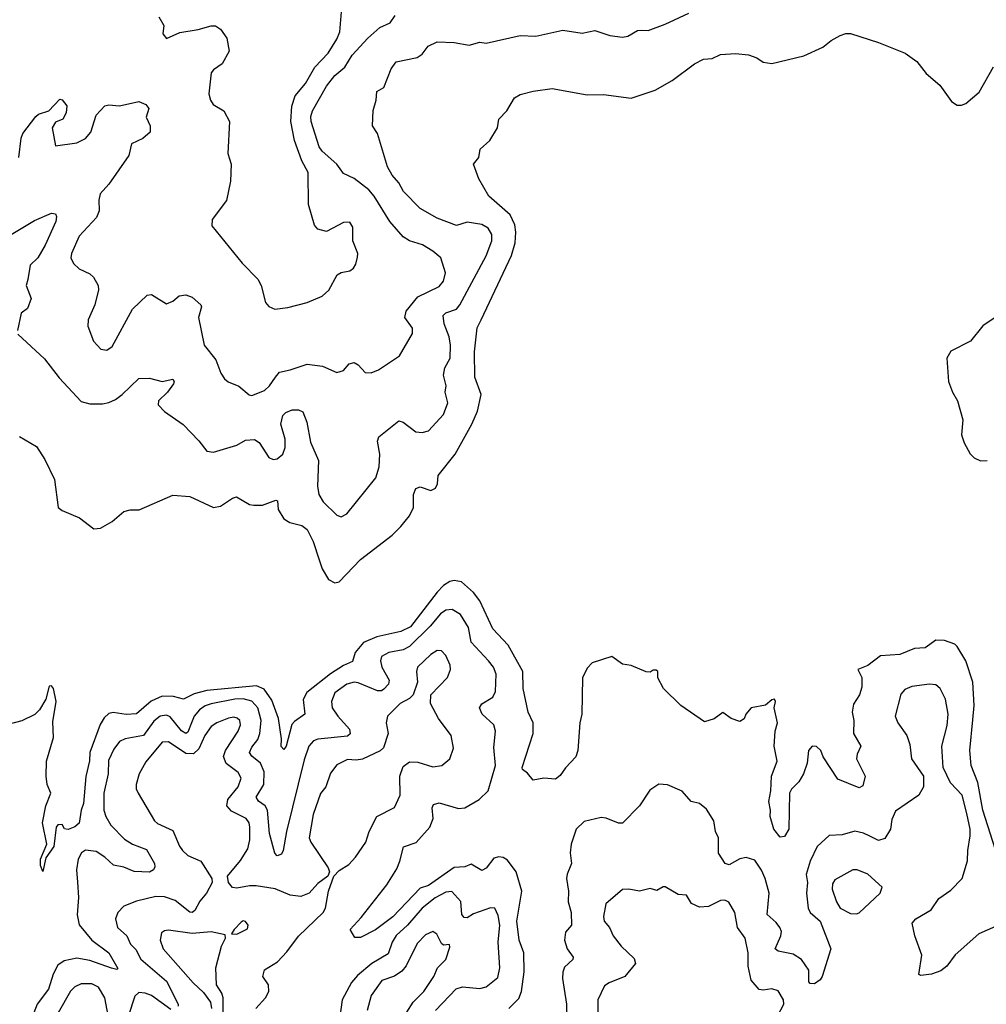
# Model space of a CAD drawing. Extents: x 2133489 to 2292442, y 756223 to 916462.
# Tile 321 of 463: x 2226586 to 2231121, y 889234 to 893852. Entities that reach past the tile are written whole.
import ezdxf

# ---------------------------------------------------------------- set-up
doc = ezdxf.new("R2010")
doc.units = 0

msp = doc.modelspace()

# ---------------------------------------------------------------- linework, layer by layer
at = {"layer": '0CON20XD'}
for points in [[(2227239.5, 893865), (2227261.9, 893825), (2227258.6, 893785), (2227274.4, 893764.4), (2227337.6, 893792.4), (2227424.4, 893805.6), (2227485, 893823.8), (2227505, 893823.3), (2227528, 893808), (2227557.5, 893765), (2227568.8, 893705), (2227536.2, 893645), (2227495, 893616.7), (2227485, 893602.5), (2227474, 893505), (2227481.2, 893475), (2227493.3, 893455), (2227543.9, 893423.9), (2227571.2, 893375), (2227563.3, 893225), (2227578, 893175), (2227576, 893095), (2227555.8, 893004.2), (2227490, 892915), (2227487.5, 892885), (2227629.7, 892709.7), (2227704, 892635), (2227719.2, 892605), (2227740, 892525), (2227755, 892506.7), (2227783.9, 892493.9), (2227845, 892502), (2227935, 892526), (2228005, 892556), (2228036.8, 892583.2), (2228076.2, 892655), (2228095, 892667.1), (2228135, 892673.8), (2228152.7, 892687.3), (2228164.1, 892705.9), (2228171.7, 892738.3), (2228172.9, 892755), (2228150, 892815), (2228148.7, 892878.7), (2228135, 892902.5), (2228105, 892900.6), (2228025, 892859.4), (2227985, 892869.2), (2227969.1, 892889.1), (2227941.1, 892985), (2227940, 893135), (2227910.7, 893190.7), (2227876.1, 893285), (2227858, 893375), (2227863.6, 893446.4), (2227878.7, 893495), (2227926.9, 893553.1), (2227970.4, 893629.6), (2228033.8, 893695), (2228075, 893761.4), (2228088.2, 893795), (2228102, 893965)], [(2226577.5, 892377.5), (2226702.1, 892262.1), (2226772.1, 892172.1), (2226875, 892062), (2226915, 892050.8), (2226975, 892050), (2227005, 892056.2), (2227035, 892070), (2227067.5, 892095), (2227145, 892170), (2227195, 892170.8), (2227255, 892155.6), (2227305, 892165.7), (2227310.8, 892155), (2227308.1, 892145), (2227279.4, 892105), (2227237.5, 892065), (2227235.8, 892045), (2227265, 892014.2), (2227353.2, 891953.2), (2227427.4, 891877.4), (2227465, 891829.2), (2227495, 891824.5), (2227605, 891857.3), (2227645, 891879.5), (2227687.5, 891882.5), (2227709.4, 891869.4), (2227755, 891799.2), (2227775, 891788.6), (2227795, 891792.9), (2227820.5, 891815), (2227831.8, 891845), (2227832, 891885), (2227810.9, 891955), (2227820.6, 891995), (2227835, 892010), (2227865, 892022.9), (2227895, 892022), (2227915, 892013.3), (2227932.7, 891965), (2227951, 891871), (2227988.7, 891785), (2227983.6, 891665), (2227989.5, 891625), (2228010.7, 891590.7), (2228075, 891528.6), (2228095, 891520.8), (2228120.8, 891535), (2228257, 891703), (2228273.5, 891755), (2228276.4, 891815), (2228264.5, 891875), (2228270.6, 891895), (2228365, 891970.6), (2228385, 891964.4), (2228445, 891919.4), (2228475, 891915.6), (2228505, 891924.3), (2228575, 892001.2), (2228594.4, 892055), (2228582.9, 892105), (2228587.7, 892135), (2228574, 892185), (2228581.3, 892218.7), (2228605.4, 892265), (2228607.3, 892325), (2228601.6, 892365), (2228578.1, 892425), (2228573.8, 892465), (2228585, 892476.8), (2228635, 892494.6), (2228651.8, 892515), (2228775.3, 892745), (2228801.6, 892815), (2228801.6, 892845), (2228785, 892874.5), (2228755, 892892), (2228685, 892902.8), (2228635, 892886.9), (2228545, 892920.5), (2228465, 892967.3), (2228386.4, 893046.4), (2228365, 893087.5), (2228333.5, 893123.5), (2228311.8, 893161.8), (2228265, 893317.5), (2228242, 893355), (2228244.2, 893425.8), (2228259.2, 893475), (2228262, 893515), (2228295, 893533.8), (2228328.8, 893621.2), (2228353.3, 893655), (2228451.2, 893675), (2228475, 893690.8), (2228502.4, 893727.6), (2228545, 893747.8), (2228625, 893744.6), (2228695, 893731.8), (2228745, 893746.9), (2228775, 893742.1), (2228935, 893777.3), (2229007.5, 893775), (2229135, 893802.9), (2229225, 893788.8), (2229285, 893801.9), (2229355, 893777.1), (2229415, 893770), (2229440, 893775), (2229485, 893801.4), (2229505, 893802.5), (2229535, 893801.1), (2229615, 893831.5), (2229725, 893881.9)], [(2226581.5, 893205), (2226593, 893297), (2226601.4, 893318.6), (2226662, 893398), (2226675, 893408.6), (2226723.3, 893425), (2226775, 893480), (2226785, 893476.2), (2226808.2, 893448.2), (2226804.6, 893415.4), (2226788.6, 893385), (2226755, 893370.9), (2226738, 893345), (2226755, 893260), (2226855, 893274.1), (2226895.5, 893295), (2226920.7, 893325), (2226945, 893404), (2226985, 893448), (2227005, 893452.5), (2227055, 893447.5), (2227145, 893467.8), (2227178, 893455), (2227191.4, 893435), (2227180, 893395), (2227198.6, 893355), (2227198, 893325), (2227163.8, 893295), (2227110.8, 893269.2), (2227098.1, 893215), (2227005, 893080.8), (2226964.4, 893035), (2226957.5, 893005), (2226959.5, 892955), (2226946.4, 892925), (2226865, 892837.5), (2226829.5, 892755), (2226825.7, 892735), (2226839.1, 892709.1), (2226865, 892684.2), (2226915, 892660), (2226931.9, 892645), (2226954, 892605), (2226955.6, 892585), (2226939.5, 892515), (2226907.5, 892445), (2226906.7, 892415), (2226933.1, 892345), (2226967.6, 892307.6), (2226995, 892301.4), (2227020.9, 892319.1), (2227115.7, 892494.3), (2227185, 892560), (2227205, 892563.8), (2227275, 892520), (2227305, 892532), (2227335, 892556.9), (2227365, 892561.9), (2227395, 892550), (2227435.8, 892515), (2227439.4, 892505), (2227425.4, 892455), (2227452.1, 892325), (2227506.7, 892256.7), (2227529.2, 892195), (2227547.9, 892167.9), (2227565, 892154.2), (2227613.7, 892133.7), (2227662.4, 892092.4), (2227675, 892089.4), (2227735, 892113.5), (2227758.2, 892135), (2227785.7, 892175.7), (2227805, 892198.9), (2227855, 892209.2), (2227935, 892236.9), (2228007, 892227), (2228075, 892197.5), (2228105, 892207.5), (2228132.7, 892237.3), (2228155, 892243.8), (2228174, 892234), (2228207.7, 892197.7), (2228235, 892195.8), (2228270.3, 892209.7), (2228368.8, 892275), (2228429.5, 892380.5), (2228429.2, 892405), (2228392.9, 892455), (2228399.5, 892485), (2228455, 892552.2), (2228555, 892601.5), (2228575, 892626), (2228583.9, 892665), (2228562.5, 892735), (2228525, 892767.1), (2228476.1, 892796.1), (2228415, 892814.5), (2228385, 892833.3), (2228323.6, 892905), (2228248.8, 893025), (2228225, 893053.9), (2228155, 893107.5), (2228105, 893130.8), (2228074, 893174), (2228005.5, 893235), (2227991.6, 893255), (2227953.6, 893375), (2227952.4, 893397.6), (2227960.8, 893425), (2228025, 893540.5), (2228065, 893590.4), (2228111.2, 893628.8), (2228146.8, 893685), (2228219.3, 893765), (2228276.7, 893815), (2228325, 893836.7), (2228347.9, 893872.1)], [(2226585, 891896.7), (2226665, 891850), (2226705, 891790), (2226749.2, 891695), (2226767.5, 891565), (2226785, 891550), (2226866.1, 891516.1), (2226934.2, 891464.2), (2226965, 891466.7), (2227020.7, 891499.3), (2227074.1, 891545.9), (2227105, 891553.8), (2227146.4, 891553.6), (2227305, 891621.4), (2227385, 891615.4), (2227495, 891564.2), (2227528.9, 891571.1), (2227585, 891608.6), (2227604.1, 891614.1), (2227665, 891578.1), (2227684.5, 891574.5), (2227725, 891575.6), (2227788.8, 891598.8), (2227796, 891595), (2227798.9, 891555), (2227825, 891511.1), (2227854.1, 891494.1), (2227910.5, 891480.5), (2227935, 891461.1), (2227962.9, 891405), (2227991.5, 891318.5), (2228005, 891276), (2228035, 891227.1), (2228065, 891210.6), (2228085, 891215.6), (2228185, 891320.6), (2228334.4, 891435), (2228374.4, 891475), (2228414.7, 891525.3), (2228434.6, 891565), (2228434.5, 891625.5), (2228445, 891653.8), (2228465, 891660.8), (2228515, 891644.2), (2228537.1, 891655), (2228546.5, 891675), (2228550, 891715), (2228630, 891815), (2228707.9, 891955), (2228734.3, 892015.7), (2228751.9, 892095), (2228722.3, 892175), (2228720.2, 892295), (2228733.4, 892406.6), (2228751.5, 892445), (2228893.8, 892746.2), (2228910.6, 892805), (2228914.7, 892855), (2228909.3, 892889.3), (2228887.1, 892937.1), (2228788, 893025), (2228741.2, 893105), (2228716.2, 893175), (2228740, 893205), (2228746.7, 893245), (2228792.5, 893285), (2228827.5, 893345), (2228833.9, 893386.1), (2228872.5, 893425), (2228907.5, 893485), (2228935, 893501.2), (2228995, 893516.7), (2229085, 893530), (2229249.3, 893499.3), (2229325, 893501.2), (2229455.9, 893484.1), (2229567.9, 893522.1), (2229647.5, 893567.5), (2229752.5, 893645), (2229795, 893666.2), (2229835, 893670), (2229875, 893688.8), (2229945, 893693.8), (2230005, 893686.7), (2230045, 893673.3), (2230075, 893653.3), (2230115, 893646.7), (2230265, 893683.3), (2230355, 893723.8), (2230393.3, 893755), (2230435, 893778), (2230462.3, 893787.7), (2230485, 893787.5), (2230615.5, 893745.5), (2230740, 893695), (2230795, 893656.2), (2230839.3, 893599.3), (2230904, 893545), (2230958.3, 893468.3), (2230985, 893451.4), (2231005, 893450.6), (2231025, 893458.9), (2231088.5, 893511.5), (2231155, 893631.4)], [(2226545.9, 892844.1), (2226655, 892910), (2226735, 892944.2), (2226755, 892941.2), (2226759.4, 892929.4), (2226755.5, 892905), (2226705.6, 892794.4), (2226670.9, 892735), (2226635, 892700), (2226624.3, 892634.3), (2226616.5, 892605), (2226640, 892545), (2226623.1, 892496.9), (2226592.5, 892475), (2226575.8, 892395)], [(2231162.5, 892455), (2231105, 892416.7), (2231048, 892345), (2230955, 892297.8), (2230936.6, 892265), (2230943.8, 892155), (2230962.2, 892105), (2230985.6, 892065), (2231011.1, 891975), (2231005.6, 891905.6), (2231017.8, 891867.8), (2231046.2, 891816.2), (2231065, 891797.1), (2231093.4, 891783.4), (2231125, 891784.4)], [(2231176.1, 889925), (2231105.6, 890145), (2231081.1, 890275), (2231050.9, 890355), (2231043.5, 890425), (2231057.8, 890567.7), (2231064.7, 890635.3), (2231058.3, 890745), (2231025.7, 890845.7), (2230985, 890913.1), (2230973.3, 890923.3), (2230925, 890940.3), (2230885, 890942.7), (2230834.2, 890905.8), (2230785, 890902.5), (2230715.8, 890874.3), (2230625, 890867.9), (2230565, 890823.1), (2230519.2, 890805), (2230537.5, 890767.5), (2230537.8, 890722.2), (2230526.9, 890685), (2230498, 890642), (2230491.6, 890605), (2230500.4, 890565), (2230497.8, 890505), (2230533.3, 890445), (2230515, 890407.5), (2230513.1, 890385), (2230552.9, 890305), (2230541.5, 890258.5), (2230525, 890249.2), (2230425, 890290.8), (2230355.4, 890395), (2230344.4, 890425), (2230325, 890443.1), (2230305, 890444.3), (2230287.3, 890425), (2230280.4, 890365), (2230264.2, 890315.8), (2230241.9, 890278.1), (2230206.9, 890243.1), (2230197.5, 890225), (2230195.5, 890055), (2230175, 890022), (2230155, 890018), (2230123.8, 890055), (2230107.4, 890115), (2230109.2, 890145), (2230101.3, 890185), (2230110.7, 890235), (2230114.1, 890305), (2230140.4, 890375), (2230126.1, 890445), (2230131.2, 890515), (2230142.5, 890555), (2230126.7, 890625), (2230132.5, 890655), (2230127.5, 890665), (2230115, 890662.5), (2230085, 890636.7), (2230017.5, 890625), (2229993.3, 890595), (2229985, 890572.5), (2229965, 890560), (2229924.1, 890574.1), (2229885, 890602.5), (2229845, 890573.3), (2229799.3, 890559.3), (2229687.5, 890635), (2229606.7, 890715), (2229580, 890765), (2229580, 890795), (2229571.7, 890801.7), (2229558.3, 890801.7), (2229545, 890792.5), (2229525, 890793.3), (2229455, 890823.8), (2229415, 890830), (2229365, 890866.2), (2229272.5, 890835), (2229249.5, 890810.5), (2229226.2, 890765), (2229223.1, 890595), (2229214.4, 890555), (2229205.4, 890425), (2229195.6, 890395), (2229146.5, 890343.5), (2229122.6, 890307.4), (2229099.7, 890290.3), (2229045, 890295.6), (2228995, 890285.8), (2228968.7, 890318.7), (2228945.8, 890335), (2228943.3, 890345), (2228994.7, 890505), (2228995.4, 890555), (2228971.8, 890605), (2228947.8, 890715), (2228946.6, 890795), (2228878.8, 890918.8), (2228806, 890995), (2228745.8, 891125.8), (2228716.2, 891166.2), (2228659.2, 891215), (2228625, 891222.5), (2228605, 891217.5), (2228575, 891197.8), (2228545, 891167.5), (2228420, 891005), (2228375, 890983.1), (2228262.3, 890957.7), (2228199, 890931), (2228160, 890885), (2228147.5, 890842.5), (2228105, 890823.6), (2228045.1, 890784.9), (2227933.6, 890696.4), (2227916.4, 890663.6), (2227924.2, 890595), (2227875, 890561.4), (2227863.1, 890546.9), (2227836.1, 890445), (2227825, 890430), (2227813.7, 890443.7), (2227815, 890480), (2227800.8, 890575), (2227770, 890660), (2227732.7, 890712.7), (2227698.1, 890728.1), (2227465, 890705.5), (2227405, 890691), (2227355, 890664.6), (2227308.3, 890678.3), (2227255, 890679.8), (2227203.8, 890656.2), (2227135, 890596), (2227085.8, 890594.2), (2227025, 890602.7), (2227005, 890598.1), (2226982.7, 890577.3), (2226963.8, 890546.2), (2226915.8, 890415), (2226913.6, 890376.4), (2226897.3, 890302.7), (2226886.2, 890176.2), (2226874.3, 890145), (2226865.7, 890084.3), (2226845, 890066.2), (2226813.8, 890053.8), (2226797, 890057), (2226785, 890077.5), (2226765, 890076), (2226756.7, 890065), (2226745.7, 889974.3), (2226708.3, 889921.7), (2226695, 889857.5), (2226684.4, 889885), (2226684.4, 889915.6), (2226712.9, 889985), (2226692.5, 890085), (2226709.6, 890165), (2226732, 890225), (2226714.7, 890265), (2226710.5, 890305), (2226712.6, 890375), (2226744.6, 890485), (2226741.7, 890558.3), (2226756.9, 890655), (2226745, 890716), (2226735, 890728), (2226725, 890726.2), (2226708.9, 890665), (2226679.2, 890615), (2226656.7, 890593.3), (2226596.2, 890563.9), (2226495, 890536.7)], [(2228881.4, 889215), (2228928, 889262), (2228941.1, 889295), (2228953.8, 889386.2), (2228951.9, 889475), (2228930.4, 889535), (2228918.1, 889625), (2228941.7, 889765), (2228915, 889855.5), (2228875, 889910), (2228855, 889923.3), (2228835, 889926.7), (2228810.5, 889919.5), (2228775, 889873.1), (2228755, 889861.1), (2228705, 889892.1), (2228675, 889879.4), (2228624, 889876), (2228505, 889790.8), (2228465, 889778.8), (2228336.2, 889645), (2228256, 889584), (2228185, 889547.5), (2228158, 889548), (2228137.5, 889585), (2228189.1, 889640.9), (2228308.5, 889795), (2228355, 889870), (2228370.4, 889905), (2228386.6, 889973.4), (2228446.7, 889993.3), (2228510, 890065), (2228526.5, 890105), (2228521.5, 890155), (2228528.2, 890171.8), (2228555, 890178.5), (2228645, 890153.2), (2228675, 890155.4), (2228741.9, 890195), (2228784, 890236), (2228817.9, 890355), (2228811.5, 890438.5), (2228818.8, 890515), (2228811.1, 890545), (2228756.7, 890595), (2228743.3, 890625), (2228755, 890644.2), (2228805.8, 890675), (2228818.3, 890701.7), (2228822.2, 890782.2), (2228808.5, 890815), (2228785.3, 890845.3), (2228705, 890932.5), (2228691.2, 891001.2), (2228655, 891062.5), (2228615.9, 891085.9), (2228585, 891082), (2228561.1, 891065), (2228512.9, 891007.1), (2228415, 890912.4), (2228385, 890897.3), (2228318.6, 890885), (2228283.8, 890865), (2228279.1, 890845), (2228285.2, 890815.2), (2228320, 890755), (2228316.9, 890735), (2228295, 890712.7), (2228283.8, 890705), (2228265, 890704.1), (2228175, 890741.9), (2228155, 890744.8), (2228121.5, 890735), (2228065.5, 890695), (2228049.6, 890655), (2228052.3, 890625), (2228078.5, 890585), (2228133.3, 890525), (2228137.4, 890502.6), (2228125, 890491.4), (2227985, 890477.6), (2227965, 890470.4), (2227942.8, 890445), (2227920.3, 890380.3), (2227837.6, 890045), (2227823.1, 889955), (2227815, 889938), (2227795, 889930.8), (2227783.3, 889943.3), (2227758.9, 890035), (2227748.8, 890145), (2227737.2, 890165), (2227707, 890187), (2227696.2, 890205), (2227732.2, 890265), (2227733.3, 890325), (2227716.5, 890365), (2227675, 890398.4), (2227664.7, 890415), (2227675, 890440.5), (2227703.3, 890476.7), (2227713.4, 890505), (2227719.8, 890565), (2227703.7, 890625), (2227675.5, 890655.5), (2227635, 890667.6), (2227595.5, 890665.5), (2227485, 890643.7), (2227456.6, 890633.4), (2227430.6, 890615), (2227405.2, 890585), (2227391.7, 890555), (2227375, 890511.2), (2227365, 890504.2), (2227345, 890517.4), (2227292.6, 890582.6), (2227275, 890590.5), (2227245, 890585.3), (2227215, 890561.6), (2227167.7, 890495), (2227080.7, 890479.3), (2227055, 890466.5), (2227028.5, 890431.5), (2227002.2, 890377.8), (2227000.8, 890315), (2226981.2, 890225), (2226980.9, 890145), (2226990.3, 890115), (2227013.4, 890075), (2227078.5, 890008.5), (2227115, 889984.7), (2227180.9, 889960.9), (2227218.1, 889895), (2227220.8, 889879.2), (2227214.4, 889865.6), (2227195, 889854.5), (2227122.8, 889857.2), (2227075, 889877.3), (2227026.9, 889886.9), (2226986.4, 889925), (2226945, 889951.4), (2226895, 889956.6), (2226875.8, 889944.3), (2226860.9, 889915), (2226853.5, 889865), (2226857.4, 889807.4)], [(2227694.7, 889215), (2227739.2, 889265), (2227754.6, 889295), (2227752.9, 889325), (2227727.8, 889365), (2227734.7, 889395.3), (2227796, 889434), (2227839.7, 889480.3), (2227895, 889554.6), (2228010.6, 889665), (2228021.4, 889685), (2228035.7, 889765), (2228060, 889835), (2228085, 889861.2), (2228130.3, 889889.7), (2228161.9, 889925), (2228210, 889995), (2228226.7, 890045), (2228262.5, 890115), (2228345, 890156.7), (2228370.6, 890215), (2228370.5, 890305), (2228385, 890350), (2228415, 890371.4), (2228455, 890370), (2228525, 890348.5), (2228566.4, 890353.6), (2228604.5, 890385.5), (2228621.1, 890435), (2228610, 890495), (2228551.1, 890575), (2228514.4, 890645), (2228515.7, 890685), (2228592.7, 890767.3), (2228608.2, 890805), (2228606.4, 890825), (2228585, 890870.8), (2228565, 890891.4), (2228545, 890893.1), (2228515, 890874.4), (2228453.3, 890815), (2228447.9, 890795), (2228452.7, 890745), (2228431.9, 890685), (2228415, 890668.9), (2228371.1, 890645), (2228311.9, 890585), (2228305.6, 890555), (2228314.6, 890505), (2228293.3, 890436.7), (2228276.9, 890423.1), (2228195, 890383.9), (2228165, 890378.9), (2228125, 890382.7), (2228075, 890357.3), (2228045, 890318.1), (2228023.1, 890255), (2227997.2, 890222.8), (2227962.8, 890125), (2227944.6, 890015), (2227952.5, 889995), (2228034, 889875), (2228040, 889855), (2228032.5, 889835), (2227985, 889801.2), (2227944.5, 889755.5), (2227905, 889739.5), (2227855, 889746.2), (2227785.3, 889775.3), (2227695, 889790.3), (2227665, 889790.6), (2227605, 889778.4), (2227585, 889781.8), (2227565.4, 889805), (2227561.8, 889835), (2227621.8, 889908.2), (2227655.9, 889964.1), (2227666.7, 890005), (2227666.7, 890065), (2227662.2, 890085), (2227648.8, 890105), (2227580.5, 890140.5), (2227558.6, 890165), (2227563.4, 890195), (2227610.7, 890255), (2227625.4, 890295), (2227610.9, 890320.9), (2227554.3, 890364.3), (2227542.9, 890397.1), (2227551.1, 890425), (2227611.5, 890515), (2227622.9, 890545), (2227619.5, 890565), (2227606.9, 890576.9), (2227591.5, 890581.5), (2227566.2, 890576.2), (2227511.4, 890555), (2227485, 890537.1), (2227455, 890495.6), (2227427.5, 890432.5), (2227401, 890409), (2227365, 890410.5), (2227285, 890465.9), (2227255, 890463.8), (2227178.1, 890371.9), (2227147.1, 890315), (2227133.3, 890265), (2227133.3, 890245), (2227142.2, 890225), (2227218.1, 890095), (2227232.2, 890082.2), (2227305, 890049.1), (2227335.9, 889975.9), (2227350.5, 889955), (2227375, 889932.3), (2227436.2, 889905), (2227488.5, 889825), (2227488.9, 889805), (2227462.9, 889755), (2227431.4, 889718.6), (2227408.7, 889675), (2227395.2, 889664.8), (2227385, 889666.4), (2227315, 889720.5), (2227265, 889737.8), (2227225, 889739.2), (2227135, 889717.5), (2227075.5, 889694.5), (2227046, 889665), (2227035.8, 889635), (2227045.7, 889595), (2227088.9, 889555), (2227106.9, 889516.9), (2227131.4, 889491.4), (2227155, 889446.1), (2227275, 889342.9), (2227330, 889235), (2227329.2, 889225)], [(2231165, 889600), (2231085.7, 889565), (2230975, 889466.7), (2230936.2, 889413.8), (2230908.1, 889391.9), (2230865, 889375.4), (2230815, 889368.8), (2230804.2, 889374.2), (2230819.1, 889465), (2230785.4, 889555), (2230773.8, 889615), (2230790, 889635), (2230863, 889677), (2230898.9, 889731.1), (2230955, 889768.9), (2231008.9, 889825), (2231033.3, 889906.7), (2231034.1, 889955), (2231045.3, 890025), (2231045.2, 890055), (2231030.8, 890129.2), (2231008.2, 890215), (2230953.5, 890273.5), (2230919.2, 890345), (2230912.7, 890445), (2230937.9, 890542.1), (2230942.7, 890595), (2230930.6, 890665), (2230905.4, 890715.4), (2230885, 890731.9), (2230855, 890736.4), (2230772.5, 890725), (2230738.9, 890711.1), (2230720.7, 890689.3), (2230693.1, 890585), (2230705.6, 890555), (2230749.1, 890495), (2230763, 890453), (2230771.1, 890385), (2230827.5, 890305), (2230827.5, 890255), (2230804.7, 890215.3), (2230695, 890140), (2230678.9, 890101.1), (2230671.8, 890055), (2230645, 890011.5), (2230615, 890002.5), (2230575, 890022.7), (2230545, 890037.1), (2230505, 890045.9), (2230445, 890028.9), (2230384.6, 890025.4), (2230328.5, 889975), (2230294.3, 889905.7), (2230276.8, 889843.2), (2230282, 889805), (2230277.4, 889755), (2230285.4, 889685.4), (2230295.5, 889665), (2230342.5, 889625), (2230391.5, 889495), (2230351.8, 889365), (2230341.5, 889348.5), (2230315, 889330), (2230295, 889332.1), (2230289.2, 889339.2), (2230288, 889395), (2230254.5, 889445), (2230215, 889469.6), (2230144.2, 889484.3), (2230131.1, 889495), (2230157.7, 889555), (2230160.4, 889575), (2230153.3, 889595), (2230135, 889617.5), (2230092.6, 889655), (2230103, 889755), (2230084.2, 889825), (2230066.3, 889863.7), (2230035, 889910.5), (2229995, 889923.1), (2229965, 889916.9), (2229915, 889889.2), (2229896.7, 889895), (2229865, 889942.5), (2229865.4, 890015), (2229850.9, 890045), (2229843.3, 890095), (2229809.1, 890149.1), (2229775, 890176), (2229736.2, 890185), (2229695, 890233.3), (2229625, 890263.8), (2229585, 890266), (2229542, 890238), (2229494.3, 890165.7), (2229415, 890084.4), (2229395, 890084.5), (2229337.4, 890107.4), (2229315, 890110), (2229235, 890092), (2229197.1, 890055), (2229173.3, 889985), (2229168.5, 889945), (2229174.5, 889895), (2229154.7, 889845.3), (2229152.5, 889825), (2229161.4, 889765), (2229158.9, 889715), (2229173.6, 889665), (2229175.6, 889605), (2229147, 889573), (2229142.3, 889535), (2229154.2, 889494.2), (2229182.5, 889455), (2229180.8, 889445), (2229141.9, 889408.1), (2229133.9, 889385), (2229133.5, 889355), (2229152.5, 889235), (2229153.8, 889165)], [(2230511.7, 889658.3), (2230525, 889663.8), (2230623.3, 889755), (2230633, 889783), (2230565, 889844.4), (2230515, 889864.5), (2230495, 889865.4), (2230411.3, 889818.7), (2230400.3, 889799.7), (2230398.5, 889775), (2230418.2, 889715), (2230435.6, 889685), (2230485, 889660.8), (2230511.7, 889658.3)], [(2226857.4, 889807.4), (2226862.9, 889735), (2226856, 889654), (2226865, 889607.1), (2226924.5, 889534.5), (2227003.8, 889475), (2227047.5, 889402.5), (2227041.7, 889398.3), (2227016.5, 889403.5), (2226915, 889439.3), (2226855, 889450.5), (2226795, 889438.6), (2226765, 889417.7), (2226743.4, 889375), (2226721.1, 889305), (2226667.7, 889235), (2226652.9, 889195)], [(2230141.2, 889178.8), (2230171.4, 889235), (2230169.2, 889255), (2230145, 889298), (2230115, 889307.1), (2230075, 889300), (2230055, 889304.2), (2230017.7, 889347.7), (2230003.6, 889413.6), (2230004.5, 889475), (2229990, 889545), (2229954.2, 889595), (2229941.9, 889665), (2229913.6, 889713.6), (2229895, 889722.2), (2229875, 889720.5), (2229817.3, 889692.7), (2229775, 889689.4), (2229737.7, 889707.7), (2229715, 889746.7), (2229675, 889750), (2229615, 889786), (2229605, 889786), (2229575, 889768), (2229545, 889777.1), (2229495, 889764.2), (2229443.9, 889773.9), (2229415, 889772), (2229336.2, 889705), (2229324.6, 889645.4), (2229328.9, 889625), (2229354.3, 889595), (2229371.4, 889555), (2229407.7, 889507.7), (2229468.9, 889448.9), (2229475.6, 889425), (2229425.5, 889364.5), (2229351.2, 889335), (2229329.8, 889320.2), (2229299.4, 889255), (2229298.9, 889195)], [(2228537.5, 889205), (2228633.7, 889306.3), (2228664, 889316), (2228745, 889308.2), (2228774.1, 889315.9), (2228829.2, 889360.8), (2228838.9, 889405), (2228831.1, 889525), (2228838.8, 889605), (2228831.2, 889651.2), (2228816, 889685), (2228795, 889686.9), (2228715, 889658), (2228685, 889640), (2228671.5, 889641.5), (2228661.2, 889655), (2228656.6, 889716.6), (2228614.1, 889764.1), (2228585, 889759.8), (2228535, 889734.3), (2228475.3, 889685), (2228405.1, 889604.9), (2228352.6, 889557.4), (2228333.7, 889525), (2228315, 889471.8), (2228238.5, 889425), (2228170.7, 889369.3), (2228143.8, 889336.2), (2228100, 889255), (2228087.8, 889175)], [(2227605, 889563.8), (2227655, 889587.5), (2227658.8, 889605), (2227645, 889623.3), (2227635, 889626), (2227625, 889620), (2227593.3, 889585), (2227580, 889565), (2227605, 889563.8)], [(2227540.6, 889175), (2227541.2, 889265), (2227535, 889286.7), (2227510, 889325), (2227506.7, 889405), (2227533, 889507), (2227552.5, 889545), (2227550, 889560), (2227485, 889574.4), (2227395, 889566.8), (2227285, 889581.5), (2227265, 889578.9), (2227250.9, 889569.1), (2227245.5, 889535), (2227260, 889495), (2227400.6, 889335), (2227449.3, 889289.3), (2227482, 889245), (2227485.8, 889215)], [(2228402.7, 889197.3), (2228432.7, 889245), (2228483.1, 889295), (2228528.8, 889365), (2228546.7, 889405), (2228585, 889444.4), (2228605, 889502.5), (2228602.5, 889515), (2228575, 889511.2), (2228565, 889518.8), (2228543.8, 889563.8), (2228525.4, 889575.4), (2228490.1, 889559.9), (2228450.7, 889519.3), (2228399.6, 889415), (2228379.9, 889390.1), (2228345, 889365.8), (2228285, 889345.8), (2228234.6, 889275), (2228216, 889205)], [(2227008.3, 889148.3), (2226985.2, 889265.2), (2226956.5, 889315), (2226925, 889330.9), (2226875, 889330.9), (2226845, 889316.7), (2226824.7, 889295.3), (2226767.3, 889195)], [(2227295, 889209.3), (2227204.9, 889274.9), (2227175, 889287.2), (2227145, 889289.3), (2227126.8, 889273.2), (2227095, 889177.5)]]:
    msp.add_lwpolyline(points, dxfattribs=at)

doc.saveas('drawing.dxf')
